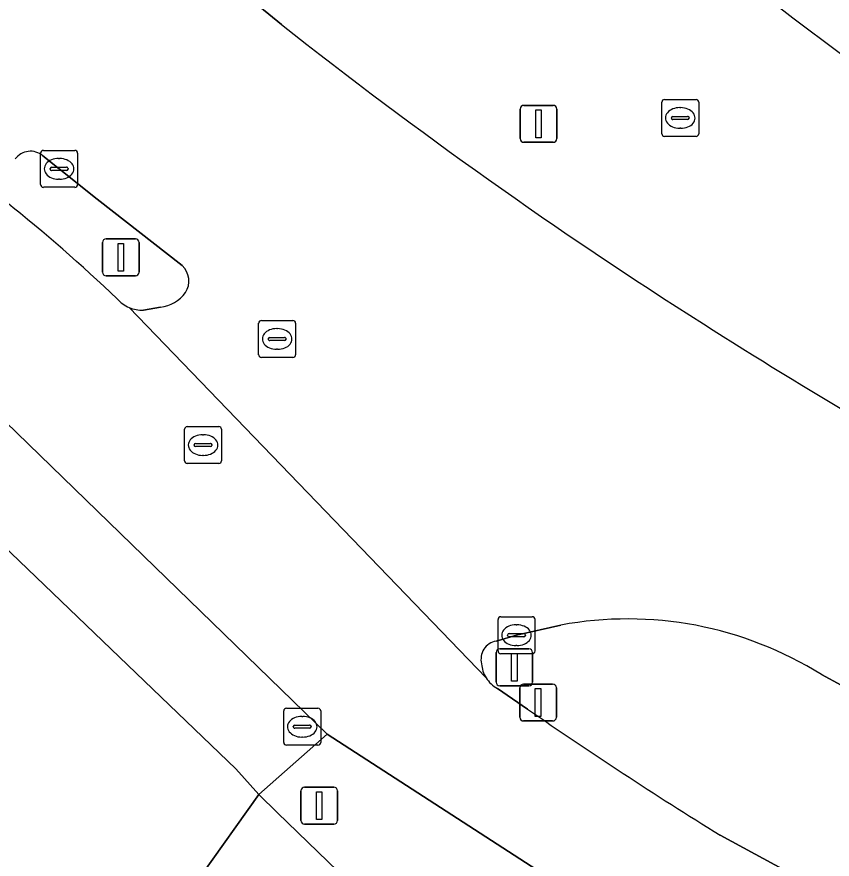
# Model space of a CAD drawing. Extents: x 157692 to 159674, y 381452 to 383291.
# Drawn here: x 157864.1 to 157886.17, y 382234.17 to 382256.96 of the extents above; entities that cross this region are included whole.
import ezdxf

# ---------------------------------------------------------------- set-up
doc = ezdxf.new("R2010")
doc.units = 0
for name, color, linetype in [('IMGEO_Berm_groen', 7, 'Continuous'), ('IMGEO_Drukknoppaal', 7, 'Continuous'), ('IMGEO_Fietspad_gesloten', 7, 'Continuous'), ('IMGEO_Kolk', 7, 'Continuous'), ('IMGEO_Lichtmast', 7, 'Continuous'), ('IMGEO_Rijbaan_autoweg', 7, 'Continuous'), ('IMGEO_Rijbaan_lokaal_gesloten', 7, 'Continuous'), ('IMGEO_Rijbaan_regionaal_gesloten', 7, 'Continuous'), ('IMGEO_Rioolput', 7, 'Continuous'), ('IMGEO_Verkeersbordpaal', 7, 'Continuous'), ('IMGEO_Verkeerseiland_gesloten', 7, 'Continuous'), ('IMGEO_Verkeerseiland_groen', 7, 'Continuous'), ('IMGEO_Verkeersregelinstallatiepaal', 7, 'Continuous'), ('IMGEO_Voetpad_open', 7, 'Continuous')]:
    doc.layers.add(name, color=color, linetype=linetype)

msp = doc.modelspace()

# ---------------------------------------------------------------- linework, layer by layer
at = {"layer": 'IMGEO_Berm_groen'}
msp.add_lwpolyline([(157865.51, 382224.16), (157883.411, 382210.448), (157884.383, 382224.609), (157884.435, 382225.406), (157883.02, 382226.136), (157881.012, 382227.253), (157880.598, 382226.524), (157879.825, 382226.965), (157880.225, 382227.69), (157877.714, 382229.086), (157871.162, 382235.426), (157870.657, 382235.915), (157869.073, 382233.701), (157867.699, 382231.891), (157866.649, 382230.219), (157865.783, 382227.207)], close=True, dxfattribs=at)
at = {"layer": 'IMGEO_Drukknoppaal'}
for p, q in [((157877.717, 382238.008), (157877.717, 382238.808)), ((157877.717, 382238.808), (157877.717, 382238.008)), ((157877.817, 382238.908), (157878.607, 382238.908)), ((157878.607, 382238.908), (157877.817, 382238.908)), ((157878.707, 382238.808), (157878.707, 382238.008)), ((157878.707, 382238.008), (157878.707, 382238.808)), ((157878.607, 382237.908), (157877.817, 382237.908)), ((157877.817, 382237.908), (157878.607, 382237.908))]:
    msp.add_line(p, q, dxfattribs=at)
msp.add_lwpolyline([(157878.137, 382238.783), (157878.287, 382238.783), (157878.287, 382238.033), (157878.137, 382238.033), (157878.137, 382238.783)], dxfattribs=at)
for centre, start, end in [((157877.817, 382238.808), 90, 180), ((157877.817, 382238.808), 90, 180), ((157878.607, 382238.808), 0, 90), ((157878.607, 382238.808), 360, 90), ((157877.817, 382238.008), 180, 270), ((157877.817, 382238.008), 180, 270), ((157878.607, 382238.008), 270, 0), ((157878.607, 382238.008), 270, 0)]:
    msp.add_arc(centre, 0.1, start, end, dxfattribs=at)
at = {"layer": 'IMGEO_Fietspad_gesloten'}
for points in [[(157848.412, 382260.957), (157850.287, 382259.188), (157856.793, 382252.784), (157861.208, 382248.532), (157861.215, 382248.525), (157863.462, 382246.327), (157863.476, 382246.314), (157872.503, 382237.548), (157881.858, 382231.503), (157883.081, 382229.065), (157884.194, 382226.272), (157884.435, 382225.406), (157884.383, 382224.609), (157883.411, 382210.448), (157883.64, 382210.431), (157883.452, 382208.349), (157885.895, 382208.078)], [(157876.804, 382239.078), (157867.147, 382249.096)], [(157877.929, 382238.232), (157877.113, 382238.785)], [(157885.6, 382208.527), (157885.754, 382210.527), (157885.993, 382210.533), (157886.686, 382219.097), (157887.143, 382223.527), (157887.473, 382226.794), (157887.475, 382228.381), (157892.225, 382226.066), (157893.947, 382229.166), (157890.555, 382230.792), (157885.251, 382233.674), (157883.141, 382234.819)]]:
    msp.add_lwpolyline(points, dxfattribs=at)
for centre, radius, start, end in [((157837.742, 382219.076), 41.96, 46.1385, 51.587), ((157867.509, 382249.956), 0.932, 222.1317, 247.1881), ((157877.5, 382239.503), 0.815, 211.3837, 241.6612), ((157944.997, 382334.966), 117.71, 235.26539, 238.29825)]:
    msp.add_arc(centre, radius, start, end, dxfattribs=at)
at = {"layer": 'IMGEO_Kolk'}
for p, q in [((157864.823, 382253.35), (157865.675, 382253.35)), ((157864.748, 382252.424), (157864.748, 382253.276)), ((157865.236, 382253.13), (157865.261, 382253.13)), ((157865.749, 382253.276), (157865.749, 382252.424)), ((157865.05, 382252.893), (157865.448, 382252.893)), ((157865.007, 382252.844), (157865.007, 382252.856)), ((157865.445, 382252.807), (157865.047, 382252.807)), ((157865.491, 382252.856), (157865.491, 382252.844)), ((157865.259, 382252.57), (157865.234, 382252.57)), ((157865.675, 382252.35), (157864.823, 382252.35)), ((157870.65, 382247.82), (157870.65, 382248.672)), ((157870.725, 382248.746), (157871.577, 382248.746)), ((157871.651, 382248.672), (157871.651, 382247.82)), ((157871.138, 382248.526), (157871.163, 382248.526)), ((157870.909, 382248.24), (157870.909, 382248.252)), ((157871.347, 382248.203), (157870.949, 382248.203)), ((157870.952, 382248.289), (157871.35, 382248.289)), ((157871.393, 382248.252), (157871.393, 382248.24)), ((157871.161, 382247.966), (157871.136, 382247.966)), ((157871.577, 382247.746), (157870.725, 382247.746)), ((157868.719, 382245.875), (157869.571, 382245.875)), ((157868.644, 382244.949), (157868.644, 382245.801)), ((157869.132, 382245.655), (157869.157, 382245.655)), ((157869.645, 382245.801), (157869.645, 382244.949)), ((157868.903, 382245.369), (157868.903, 382245.381)), ((157868.946, 382245.418), (157869.344, 382245.418)), ((157869.387, 382245.381), (157869.387, 382245.369)), ((157869.341, 382245.332), (157868.943, 382245.332)), ((157869.155, 382245.095), (157869.13, 382245.095)), ((157869.571, 382244.875), (157868.719, 382244.875)), ((157877.128, 382239.803), (157877.128, 382240.655)), ((157877.203, 382240.729), (157878.055, 382240.729)), ((157878.129, 382240.655), (157878.129, 382239.803)), ((157877.616, 382240.509), (157877.641, 382240.509)), ((157877.387, 382240.223), (157877.387, 382240.235)), ((157877.825, 382240.186), (157877.427, 382240.186)), ((157877.43, 382240.272), (157877.828, 382240.272)), ((157877.871, 382240.235), (157877.871, 382240.223)), ((157877.639, 382239.949), (157877.614, 382239.949)), ((157878.055, 382239.729), (157877.203, 382239.729))]:
    msp.add_line(p, q, dxfattribs=at)
for points in [[(157864.823, 382253.35), (157865.675, 382253.35)], [(157864.748, 382252.424), (157864.748, 382253.276)], [(157865.749, 382253.276), (157865.749, 382252.424)], [(157865.675, 382252.35), (157864.823, 382252.35)], [(157870.65, 382247.82), (157870.65, 382248.672)], [(157870.725, 382248.746), (157871.577, 382248.746)], [(157871.651, 382248.672), (157871.651, 382247.82)], [(157871.577, 382247.746), (157870.725, 382247.746)], [(157868.719, 382245.875), (157869.571, 382245.875)], [(157868.644, 382244.949), (157868.644, 382245.801)], [(157869.645, 382245.801), (157869.645, 382244.949)], [(157869.571, 382244.875), (157868.719, 382244.875)], [(157877.128, 382239.803), (157877.128, 382240.655)], [(157877.203, 382240.729), (157878.055, 382240.729)], [(157878.129, 382240.655), (157878.129, 382239.803)], [(157878.055, 382239.729), (157877.203, 382239.729)]]:
    msp.add_lwpolyline(points, dxfattribs=at)
for centre, radius, start, end in [((157864.825, 382253.274), 0.0765, 91.552, 178.448), ((157864.825, 382253.274), 0.0765, 91.552, 178.448), ((157865.673, 382253.274), 0.0765, 1.552, 88.448), ((157865.673, 382253.274), 0.0765, 1.552, 88.448), ((157865.047, 382252.853), 0.0403, 85.8775, 175.7526), ((157865.452, 382252.855), 0.0386, 1.7309, 96.639), ((157865.044, 382252.843), 0.0366, 178.938, 274.7102), ((157865.448, 382252.85), 0.043, 264.8664, 352.4533), ((157864.825, 382252.426), 0.0765, 181.552, 268.448), ((157864.825, 382252.426), 0.0765, 181.552, 268.448), ((157865.673, 382252.426), 0.0765, 271.552, 358.448), ((157865.673, 382252.426), 0.0765, 271.552, 358.448), ((157870.727, 382248.67), 0.0765, 91.552, 178.448), ((157870.727, 382248.67), 0.0765, 91.552, 178.448), ((157871.575, 382248.67), 0.0765, 1.552, 88.448), ((157871.575, 382248.67), 0.0765, 1.552, 88.448), ((157870.949, 382248.249), 0.0403, 85.8775, 175.7526), ((157870.946, 382248.239), 0.0366, 178.938, 274.7102), ((157871.35, 382248.246), 0.043, 264.8664, 352.4533), ((157871.354, 382248.251), 0.0386, 1.7309, 96.639), ((157870.727, 382247.822), 0.0765, 181.552, 268.448), ((157870.727, 382247.822), 0.0765, 181.552, 268.448), ((157871.575, 382247.822), 0.0765, 271.552, 358.448), ((157871.575, 382247.822), 0.0765, 271.552, 358.448), ((157868.721, 382245.799), 0.0765, 91.552, 178.448), ((157868.721, 382245.799), 0.0765, 91.552, 178.448), ((157869.569, 382245.799), 0.0765, 1.552, 88.448), ((157869.569, 382245.799), 0.0765, 1.552, 88.448), ((157868.943, 382245.378), 0.0403, 85.8775, 175.7526), ((157868.94, 382245.368), 0.0366, 178.938, 274.7102), ((157869.344, 382245.375), 0.043, 264.8664, 352.4533), ((157869.348, 382245.38), 0.0386, 1.7309, 96.639), ((157868.721, 382244.951), 0.0765, 181.552, 268.448), ((157868.721, 382244.951), 0.0765, 181.552, 268.448), ((157869.569, 382244.951), 0.0765, 271.552, 358.448), ((157869.569, 382244.951), 0.0765, 271.552, 358.448), ((157877.205, 382240.653), 0.0765, 91.552, 178.448), ((157877.205, 382240.653), 0.0765, 91.552, 178.448), ((157878.053, 382240.653), 0.0765, 1.552, 88.448), ((157878.053, 382240.653), 0.0765, 1.552, 88.448), ((157877.427, 382240.232), 0.0403, 85.8775, 175.7526), ((157877.424, 382240.222), 0.0366, 178.938, 274.7102), ((157877.828, 382240.229), 0.043, 264.8664, 352.4533), ((157877.832, 382240.234), 0.0386, 1.7309, 96.639), ((157877.205, 382239.805), 0.0765, 181.552, 268.448), ((157877.205, 382239.805), 0.0765, 181.552, 268.448), ((157878.053, 382239.805), 0.0765, 271.552, 358.448), ((157878.053, 382239.805), 0.0765, 271.552, 358.448)]:
    msp.add_arc(centre, radius, start, end, dxfattribs=at)
for centre, major_axis, ratio, start_param, end_param in [((157865.235, 382252.85), (-0.387, 0.002), 0.722429, 4.712389, 7.853982), ((157865.26, 382252.85), (-0.39, 0.002), 0.717154, 1.570796, 4.712389), ((157871.137, 382248.246), (-0.387, 0.002), 0.722429, 4.712389, 7.853982), ((157871.162, 382248.246), (-0.39, 0.002), 0.717154, 1.570796, 4.712389), ((157869.131, 382245.375), (-0.387, 0.002), 0.722429, 4.712389, 7.853982), ((157869.156, 382245.375), (-0.39, 0.002), 0.717154, 1.570796, 4.712389), ((157877.615, 382240.229), (-0.387, 0.002), 0.722429, 4.712389, 7.853982), ((157877.64, 382240.229), (-0.39, 0.002), 0.717154, 1.570796, 4.712389)]:
    msp.add_ellipse(centre, major_axis=major_axis, ratio=ratio, start_param=start_param, end_param=end_param, dxfattribs=at)
at = {"layer": 'IMGEO_Lichtmast'}
for p, q in [((157866.423, 382250.055), (157866.423, 382250.855)), ((157866.423, 382250.855), (157866.423, 382250.055)), ((157866.523, 382250.955), (157867.313, 382250.955)), ((157867.313, 382250.955), (157866.523, 382250.955)), ((157867.413, 382250.855), (157867.413, 382250.055)), ((157867.413, 382250.055), (157867.413, 382250.855)), ((157867.313, 382249.955), (157866.523, 382249.955)), ((157866.523, 382249.955), (157867.313, 382249.955))]:
    msp.add_line(p, q, dxfattribs=at)
msp.add_lwpolyline([(157866.843, 382250.83), (157866.993, 382250.83), (157866.993, 382250.08), (157866.843, 382250.08), (157866.843, 382250.83)], dxfattribs=at)
for centre, start, end in [((157866.523, 382250.855), 90, 180), ((157866.523, 382250.855), 90, 180), ((157867.313, 382250.855), 0, 90), ((157867.313, 382250.855), 360, 90), ((157866.523, 382250.055), 180, 270), ((157866.523, 382250.055), 180, 270), ((157867.313, 382250.055), 270, 0), ((157867.313, 382250.055), 270, 0)]:
    msp.add_arc(centre, 0.1, start, end, dxfattribs=at)
at = {"layer": 'IMGEO_Rijbaan_autoweg'}
msp.add_lwpolyline([(157869.073, 382233.701), (157870.657, 382235.915), (157870.036, 382236.612), (157862.137, 382244.181)], dxfattribs=at)
at = {"layer": 'IMGEO_Rijbaan_lokaal_gesloten'}
msp.add_lwpolyline([(157863.476, 382246.314), (157862.137, 382244.181), (157870.036, 382236.612), (157870.657, 382235.915), (157872.503, 382237.548)], close=True, dxfattribs=at)
at = {"layer": 'IMGEO_Rijbaan_regionaal_gesloten'}
for points in [[(157871.267, 382256.756), (157868.631, 382258.91)], [(157864.805, 382253.206), (157865.249, 382252.85), (157866.275, 382252.028), (157868.581, 382250.234)], [(157867.147, 382249.096), (157876.804, 382239.078)], [(157867.993, 382249.108), (157867.531, 382249.026)], [(157877.077, 382240.069), (157877.629, 382240.229), (157878.828, 382240.503)], [(157885.882, 382239.164), (157886.95, 382238.593), (157888.876, 382237.475), (157890.811, 382236.42), (157895.116, 382234.101), (157897.209, 382232.989), (157897.223, 382232.98), (157897.302, 382232.933)]]:
    msp.add_lwpolyline(points, dxfattribs=at)
for centre, radius, start, end in [((157987.405, 382391.015), 168.642, 227.45827, 234.25024), ((157955.924, 382363.987), 136.621, 231.70949, 237.58517), ((157864.474, 382252.812), 0.515, 50.004, 143.2009), ((157868.185, 382249.816), 0.576, 326.9934, 46.5625), ((157867.888, 382250.063), 0.96, 276.2631, 324.2815), ((157867.497, 382249.927), 0.902, 247.1672, 272.1706), ((157971.349, 382388.383), 165.485, 237.60455, 244.55904), ((157880.64, 382230.799), 9.871, 57.9259, 100.578), ((157877.164, 382239.58), 0.497, 100.1173, 194.5067), ((157877.519, 382239.515), 0.838, 184.1321, 211.4565)]:
    msp.add_arc(centre, radius, start, end, dxfattribs=at)
at = {"layer": 'IMGEO_Rioolput'}
for p, q in [((157881.636, 382254.727), (157882.488, 382254.727)), ((157881.561, 382253.801), (157881.561, 382254.653)), ((157882.049, 382254.507), (157882.074, 382254.507)), ((157882.562, 382254.653), (157882.562, 382253.801)), ((157881.863, 382254.27), (157882.261, 382254.27)), ((157881.82, 382254.221), (157881.82, 382254.233)), ((157882.258, 382254.184), (157881.86, 382254.184)), ((157882.304, 382254.233), (157882.304, 382254.221)), ((157882.072, 382253.947), (157882.047, 382253.947)), ((157882.488, 382253.727), (157881.636, 382253.727)), ((157871.328, 382237.327), (157871.328, 382238.179)), ((157871.403, 382238.253), (157872.255, 382238.253)), ((157872.329, 382238.179), (157872.329, 382237.327)), ((157871.816, 382238.033), (157871.841, 382238.033)), ((157871.587, 382237.747), (157871.587, 382237.759)), ((157872.025, 382237.71), (157871.627, 382237.71)), ((157871.63, 382237.796), (157872.028, 382237.796)), ((157872.071, 382237.759), (157872.071, 382237.747)), ((157871.839, 382237.473), (157871.814, 382237.473)), ((157872.255, 382237.253), (157871.403, 382237.253))]:
    msp.add_line(p, q, dxfattribs=at)
for points in [[(157881.636, 382254.727), (157882.488, 382254.727)], [(157881.561, 382253.801), (157881.561, 382254.653)], [(157882.562, 382254.653), (157882.562, 382253.801)], [(157882.488, 382253.727), (157881.636, 382253.727)], [(157871.328, 382237.327), (157871.328, 382238.179)], [(157871.403, 382238.253), (157872.255, 382238.253)], [(157872.329, 382238.179), (157872.329, 382237.327)], [(157872.255, 382237.253), (157871.403, 382237.253)]]:
    msp.add_lwpolyline(points, dxfattribs=at)
for centre, radius, start, end in [((157881.638, 382254.651), 0.0765, 91.552, 178.448), ((157881.638, 382254.651), 0.0765, 91.552, 178.448), ((157882.486, 382254.651), 0.0765, 1.552, 88.448), ((157882.486, 382254.651), 0.0765, 1.552, 88.448), ((157881.86, 382254.23), 0.0403, 85.8775, 175.7526), ((157882.265, 382254.232), 0.0386, 1.7309, 96.639), ((157881.857, 382254.22), 0.0366, 178.938, 274.7102), ((157882.261, 382254.227), 0.043, 264.8664, 352.4533), ((157881.638, 382253.803), 0.0765, 181.552, 268.448), ((157881.638, 382253.803), 0.0765, 181.552, 268.448), ((157882.486, 382253.803), 0.0765, 271.552, 358.448), ((157882.486, 382253.803), 0.0765, 271.552, 358.448), ((157871.405, 382238.177), 0.0765, 91.552, 178.448), ((157871.405, 382238.177), 0.0765, 91.552, 178.448), ((157872.253, 382238.177), 0.0765, 1.552, 88.448), ((157872.253, 382238.177), 0.0765, 1.552, 88.448), ((157871.627, 382237.756), 0.0403, 85.8775, 175.7526), ((157871.624, 382237.746), 0.0366, 178.938, 274.7102), ((157872.028, 382237.753), 0.043, 264.8664, 352.4533), ((157872.032, 382237.758), 0.0386, 1.7309, 96.639), ((157871.405, 382237.329), 0.0765, 181.552, 268.448), ((157871.405, 382237.329), 0.0765, 181.552, 268.448), ((157872.253, 382237.329), 0.0765, 271.552, 358.448), ((157872.253, 382237.329), 0.0765, 271.552, 358.448)]:
    msp.add_arc(centre, radius, start, end, dxfattribs=at)
for centre, major_axis, ratio, start_param, end_param in [((157882.048, 382254.227), (-0.387, 0.002), 0.722429, 4.712389, 7.853982), ((157882.073, 382254.227), (-0.39, 0.002), 0.717154, 1.570796, 4.712389), ((157871.815, 382237.753), (-0.387, 0.002), 0.722429, 4.712389, 7.853982), ((157871.84, 382237.753), (-0.39, 0.002), 0.717154, 1.570796, 4.712389)]:
    msp.add_ellipse(centre, major_axis=major_axis, ratio=ratio, start_param=start_param, end_param=end_param, dxfattribs=at)
at = {"layer": 'IMGEO_Verkeersbordpaal'}
for p, q in [((157877.829, 382254.568), (157878.619, 382254.568)), ((157878.619, 382254.568), (157877.829, 382254.568)), ((157877.729, 382253.668), (157877.729, 382254.468)), ((157877.729, 382254.468), (157877.729, 382253.668)), ((157878.719, 382254.468), (157878.719, 382253.668)), ((157878.719, 382253.668), (157878.719, 382254.468)), ((157878.619, 382253.568), (157877.829, 382253.568)), ((157877.829, 382253.568), (157878.619, 382253.568))]:
    msp.add_line(p, q, dxfattribs=at)
msp.add_lwpolyline([(157878.149, 382254.443), (157878.299, 382254.443), (157878.299, 382253.693), (157878.149, 382253.693), (157878.149, 382254.443)], dxfattribs=at)
for centre, start, end in [((157877.829, 382254.468), 90, 180), ((157877.829, 382254.468), 90, 180), ((157878.619, 382254.468), 0, 90), ((157878.619, 382254.468), 360, 90), ((157877.829, 382253.668), 180, 270), ((157877.829, 382253.668), 180, 270), ((157878.619, 382253.668), 270, 0), ((157878.619, 382253.668), 270, 0)]:
    msp.add_arc(centre, 0.1, start, end, dxfattribs=at)
at = {"layer": 'IMGEO_Verkeerseiland_gesloten'}
for points in [[(157868.581, 382250.234), (157866.275, 382252.028), (157865.249, 382252.85), (157864.805, 382253.206)], [(157867.531, 382249.026), (157867.993, 382249.108)]]:
    msp.add_lwpolyline(points, dxfattribs=at)
for centre, radius, start, end in [((157864.474, 382252.812), 0.515, 50.004, 143.2009), ((157837.742, 382219.076), 41.96, 46.1385, 51.587), ((157868.185, 382249.816), 0.576, 326.9934, 46.5625), ((157867.888, 382250.063), 0.96, 276.2631, 324.2815), ((157867.509, 382249.956), 0.932, 222.1317, 247.1881), ((157867.497, 382249.927), 0.902, 247.1672, 272.1706)]:
    msp.add_arc(centre, radius, start, end, dxfattribs=at)
at = {"layer": 'IMGEO_Verkeerseiland_groen'}
for points in [[(157868.631, 382258.91), (157871.267, 382256.756)], [(157878.828, 382240.503), (157877.629, 382240.229), (157877.077, 382240.069)], [(157890.811, 382236.42), (157888.876, 382237.475), (157886.95, 382238.593), (157885.882, 382239.164)], [(157877.113, 382238.785), (157877.929, 382238.232)], [(157883.141, 382234.819), (157885.251, 382233.674), (157890.555, 382230.792), (157893.947, 382229.166), (157893.998, 382229.142), (157894.467, 382228.922), (157894.669, 382228.886)]]:
    msp.add_lwpolyline(points, dxfattribs=at)
for centre, radius, start, end in [((157987.405, 382391.015), 168.642, 227.45827, 234.25024), ((157955.924, 382363.987), 136.621, 231.70949, 237.58517), ((157971.349, 382388.383), 165.485, 237.60455, 244.55904), ((157880.64, 382230.799), 9.871, 57.9259, 100.578), ((157877.164, 382239.58), 0.497, 100.1173, 194.5067), ((157877.519, 382239.515), 0.838, 184.1321, 211.4565), ((157877.5, 382239.503), 0.815, 211.3837, 241.6612), ((157944.997, 382334.966), 117.71, 235.26539, 238.29825)]:
    msp.add_arc(centre, radius, start, end, dxfattribs=at)
at = {"layer": 'IMGEO_Verkeersregelinstallatiepaal'}
for p, q in [((157877.075, 382238.961), (157877.075, 382239.761)), ((157877.075, 382239.761), (157877.075, 382238.961)), ((157877.175, 382239.861), (157877.965, 382239.861)), ((157877.965, 382239.861), (157877.175, 382239.861)), ((157878.065, 382239.761), (157878.065, 382238.961)), ((157878.065, 382238.961), (157878.065, 382239.761)), ((157877.965, 382238.861), (157877.175, 382238.861)), ((157877.175, 382238.861), (157877.965, 382238.861)), ((157871.894, 382236.118), (157872.684, 382236.118)), ((157872.684, 382236.118), (157871.894, 382236.118)), ((157871.794, 382235.218), (157871.794, 382236.018)), ((157871.794, 382236.018), (157871.794, 382235.218)), ((157872.784, 382236.018), (157872.784, 382235.218)), ((157872.784, 382235.218), (157872.784, 382236.018)), ((157872.684, 382235.118), (157871.894, 382235.118)), ((157871.894, 382235.118), (157872.684, 382235.118))]:
    msp.add_line(p, q, dxfattribs=at)
for points in [[(157877.495, 382239.736), (157877.645, 382239.736), (157877.645, 382238.986), (157877.495, 382238.986), (157877.495, 382239.736)], [(157872.214, 382235.993), (157872.364, 382235.993), (157872.364, 382235.243), (157872.214, 382235.243), (157872.214, 382235.993)]]:
    msp.add_lwpolyline(points, dxfattribs=at)
for centre, start, end in [((157877.175, 382239.761), 90, 180), ((157877.175, 382239.761), 90, 180), ((157877.965, 382239.761), 0, 90), ((157877.965, 382239.761), 360, 90), ((157877.175, 382238.961), 180, 270), ((157877.175, 382238.961), 180, 270), ((157877.965, 382238.961), 270, 0), ((157877.965, 382238.961), 270, 0), ((157871.894, 382236.018), 90, 180), ((157871.894, 382236.018), 90, 180), ((157872.684, 382236.018), 0, 90), ((157872.684, 382236.018), 360, 90), ((157871.894, 382235.218), 180, 270), ((157871.894, 382235.218), 180, 270), ((157872.684, 382235.218), 270, 0), ((157872.684, 382235.218), 270, 0)]:
    msp.add_arc(centre, 0.1, start, end, dxfattribs=at)
at = {"layer": 'IMGEO_Voetpad_open'}
msp.add_lwpolyline([(157881.858, 382231.503), (157872.503, 382237.548), (157870.657, 382235.915), (157871.162, 382235.426), (157877.714, 382229.086), (157880.225, 382227.69), (157881.012, 382227.253), (157883.02, 382226.136), (157884.435, 382225.406), (157884.194, 382226.272), (157883.081, 382229.065)], close=True, dxfattribs=at)

doc.saveas('drawing.dxf')
